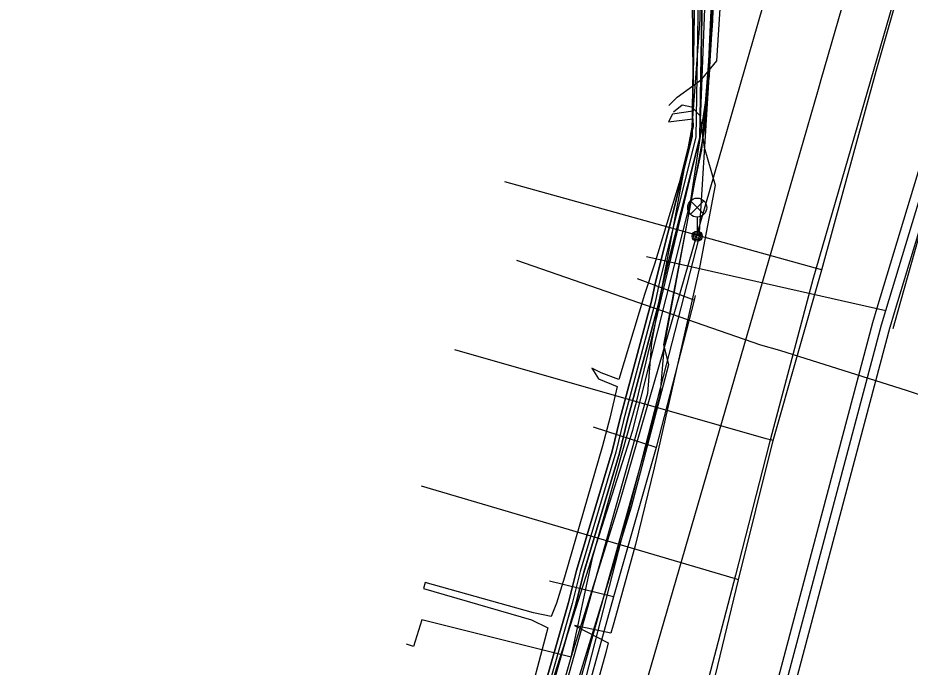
# Model space of a CAD drawing. Extents: x -595540 to -593988, y -1160850 to -1159202.
# Drawn here: x -595468.56 to -595433.3, y -1159256.53 to -1159230.9 of the extents above; entities that cross this region are included whole.
import ezdxf

# ---------------------------------------------------------------- set-up
doc = ezdxf.new("R2010")
doc.units = 0
for name, color, linetype in [('BKOM_kabel koordinační_optický', 7, 'Continuous'), ('BVK-JEDNOTNA_trasa sítě', 7, 'Continuous'), ('BVK-JEDNOTNA_trasa sítě obvodem', 7, 'Continuous'), ('BVK-KANALIZACE_ vyřazená trasa sítě', 7, 'Continuous'), ('BVK-VODOVOD_trasa sítě', 7, 'Continuous'), ('BVK-VODOVOD_trasa zrušené sítě', 7, 'Continuous'), ('CETIN_kabel podzemní', 7, 'Continuous'), ('DPMB_kabel', 7, 'Continuous'), ('DPMB_kyneta', 7, 'Continuous'), ('DPMB_trolejové vedení-nosné lano', 7, 'Continuous'), ('EON-NN_kabel', 7, 'Continuous'), ('EON-NN_kabel zrušené sítě', 7, 'Continuous'), ('EON-VN_kabel', 7, 'Continuous'), ('INNOGY-STL_trasa sítě', 7, 'Continuous'), ('JEDNOTNA_trasa neprovozované sítě', 7, 'Continuous'), ('TSB_kabel VO', 7, 'Continuous'), ('TSB_lampy VO', 7, 'Continuous')]:
    doc.layers.add(name, color=color, linetype=linetype)

msp = doc.modelspace()

# ---------------------------------------------------------------- linework, layer by layer
at = {"layer": 'BKOM_kabel koordinační_optický'}
msp.add_lwpolyline([(-595468.372, -1159310.1), (-595466.512, -1159308.541), (-595464.596, -1159303.933), (-595458.812, -1159300.629), (-595457.757, -1159296.569), (-595456.174, -1159291.007), (-595454.888, -1159286.682), (-595451.328, -1159274.192), (-595448.094, -1159263.275), (-595446.958, -1159258.813), (-595444.319, -1159250.202), (-595442.845, -1159244.588), (-595443.034, -1159243.807), (-595442.081, -1159238.814), (-595441.238, -1159233.204), (-595440.997, -1159227.493), (-595441.105, -1159221.887), (-595441.431, -1159217.979), (-595444.49, -1159213.86), (-595445.45, -1159211.68), (-595446.44, -1159210.83)], dxfattribs=at)
at = {"layer": 'BVK-JEDNOTNA_trasa sítě'}
for points in [[(-595434.44, -1159243.02), (-595434.27, -1159242.45), (-595429.62, -1159227.11), (-595428.051, -1159221.962), (-595426.08, -1159215.43), (-595424.72, -1159210.97), (-595422.65, -1159204.13)], [(-595442.674, -1159273.73), (-595442.322, -1159272.491), (-595441.609, -1159269.985), (-595434.44, -1159243.02)]]:
    msp.add_lwpolyline(points, dxfattribs=at)
at = {"layer": 'BVK-JEDNOTNA_trasa sítě obvodem'}
for points in [[(-595434.775, -1159242.92), (-595434.605, -1159242.349), (-595429.955, -1159227.008), (-595428.385, -1159221.86), (-595426.415, -1159215.328), (-595425.055, -1159210.868), (-595423.016, -1159204.13)], [(-595422.285, -1159204.13), (-595424.385, -1159211.072), (-595425.745, -1159215.532), (-595427.716, -1159222.063), (-595429.285, -1159227.212), (-595433.935, -1159242.551), (-595434.105, -1159243.12)], [(-595443.011, -1159273.634), (-595442.658, -1159272.396), (-595441.947, -1159269.892), (-595434.778, -1159242.93)], [(-595434.102, -1159243.11), (-595441.272, -1159270.078), (-595441.985, -1159272.587), (-595442.337, -1159273.826)]]:
    msp.add_lwpolyline(points, dxfattribs=at)
at = {"layer": 'BVK-KANALIZACE_ vyřazená trasa sítě'}
msp.add_lwpolyline([(-595433.982, -1159243.168), (-595433.675, -1159242.086), (-595432.824, -1159239.094), (-595432.539, -1159238.093), (-595432.491, -1159237.922), (-595432.217, -1159236.96), (-595431.198, -1159233.377), (-595430.426, -1159230.661), (-595428.266, -1159223.067)], dxfattribs=at)
at = {"layer": 'BVK-VODOVOD_trasa sítě'}
for points in [[(-595453.04, -1159301.13), (-595451.88, -1159297.08), (-595450.59, -1159292.27), (-595450.32, -1159291.29), (-595448.76, -1159285.46), (-595448.06, -1159282.65), (-595445.49, -1159273.47), (-595443.87, -1159268.01), (-595442.23, -1159262.2), (-595441.81, -1159260.23), (-595440.09, -1159253.08), (-595438.72, -1159247.59), (-595436.8, -1159240.85), (-595434.65, -1159233.01), (-595432.85, -1159226.69), (-595431.36, -1159221.22)], [(-595436.8, -1159240.85), (-595437.05, -1159240.78), (-595449.314, -1159237.369)], [(-595438.72, -1159247.59), (-595438.99, -1159247.52), (-595451.289, -1159244.002)], [(-595440.09, -1159253.08), (-595440.21, -1159253.05), (-595452.609, -1159249.382)]]:
    msp.add_lwpolyline(points, dxfattribs=at)
at = {"layer": 'BVK-VODOVOD_trasa zrušené sítě'}
msp.add_lwpolyline([(-595430.85, -1159219.53), (-595432.97, -1159226.835), (-595437.147, -1159241.232), (-595438.872, -1159247.72), (-595440.206, -1159252.907), (-595442.099, -1159260.146), (-595445.819, -1159273.309), (-595448.184, -1159282.59), (-595450.712, -1159292.245), (-595453.04, -1159301.13)], dxfattribs=at)
at = {"layer": 'CETIN_kabel podzemní'}
for points in [[(-595446.693, -1159256.138), (-595445.848, -1159252.163), (-595444.117, -1159246.072), (-595441.61, -1159235.642), (-595441.214, -1159225.443), (-595442.191, -1159224.447)], [(-595439.32, -1159231.15), (-595438, -1159226.57)], [(-595446.693, -1159256.138), (-595444.77, -1159250), (-595439.32, -1159231.15)], [(-595446.693, -1159256.138), (-595452.603, -1159254.661), (-595452.922, -1159255.714), (-595453.209, -1159255.627)], [(-595456.1, -1159289.16), (-595446.693, -1159256.138)]]:
    msp.add_lwpolyline(points, dxfattribs=at)
at = {"layer": 'DPMB_kabel'}
for points in [[(-595448.045, -1159258.313), (-595446.804, -1159253.981), (-595446.485, -1159252.71), (-595445.075, -1159248.001), (-595444.775, -1159246.752), (-595443.524, -1159242.087), (-595443.366, -1159241.337), (-595441.924, -1159235.592), (-595441.905, -1159234.473), (-595441.749, -1159225.207), (-595442.02, -1159221.599), (-595442.744, -1159217.995), (-595444.018, -1159214.798), (-595446.485, -1159213.532), (-595448.497, -1159211.728), (-595448.601, -1159209.101), (-595448.276, -1159208.854), (-595447.53, -1159208.684), (-595444.649, -1159204.13)], [(-595448.045, -1159258.311), (-595446.804, -1159253.981), (-595446.486, -1159252.711), (-595445.075, -1159248.001), (-595444.775, -1159246.753), (-595443.526, -1159242.085), (-595443.366, -1159241.336), (-595441.92, -1159235.59), (-595441.75, -1159225.204), (-595442.019, -1159221.59), (-595442.744, -1159217.993), (-595444.018, -1159214.798), (-595446.486, -1159213.535), (-595448.497, -1159211.729), (-595448.601, -1159209.088), (-595448.272, -1159208.857), (-595448.419, -1159207.976), (-595446.114, -1159204.13)], [(-595446.114, -1159204.13), (-595448.419, -1159207.976), (-595448.272, -1159208.857), (-595448.601, -1159209.088), (-595448.497, -1159211.729), (-595446.486, -1159213.535), (-595444.018, -1159214.798), (-595442.744, -1159217.993), (-595442.019, -1159221.59), (-595441.75, -1159225.204), (-595441.92, -1159235.59), (-595443.366, -1159241.336), (-595443.526, -1159242.085), (-595444.775, -1159246.753), (-595445.075, -1159248.001), (-595446.486, -1159252.711), (-595446.804, -1159253.981), (-595448.045, -1159258.311)], [(-595448.045, -1159258.313), (-595446.804, -1159253.981), (-595446.485, -1159252.71), (-595445.075, -1159248.001), (-595444.775, -1159246.752), (-595443.524, -1159242.087), (-595443.366, -1159241.337), (-595441.924, -1159235.592), (-595441.905, -1159234.473), (-595441.749, -1159225.207), (-595442.02, -1159221.599), (-595442.744, -1159217.995), (-595444.018, -1159214.798), (-595446.485, -1159213.532), (-595448.497, -1159211.728), (-595448.601, -1159209.101), (-595448.276, -1159208.854), (-595447.53, -1159208.684), (-595444.649, -1159204.13)], [(-595446.114, -1159204.13), (-595448.419, -1159207.976), (-595448.272, -1159208.857), (-595448.601, -1159209.088), (-595448.497, -1159211.729), (-595446.486, -1159213.535), (-595444.018, -1159214.798), (-595442.744, -1159217.993), (-595442.019, -1159221.59), (-595441.75, -1159225.204), (-595441.92, -1159235.59), (-595443.366, -1159241.336), (-595443.526, -1159242.085), (-595444.775, -1159246.753), (-595445.075, -1159248.001), (-595446.486, -1159252.711), (-595446.804, -1159253.981), (-595448.045, -1159258.311)], [(-595444.775, -1159246.753), (-595443.526, -1159242.085), (-595443.366, -1159241.336), (-595441.92, -1159235.59), (-595441.75, -1159225.204), (-595442.019, -1159221.59), (-595442.744, -1159217.993), (-595444.018, -1159214.798), (-595446.486, -1159213.535), (-595448.497, -1159211.729), (-595448.601, -1159209.088), (-595448.272, -1159208.857), (-595448.419, -1159207.976), (-595446.114, -1159204.13)], [(-595444.775, -1159246.753), (-595443.526, -1159242.085), (-595443.366, -1159241.336), (-595441.92, -1159235.59), (-595441.75, -1159225.204), (-595442.019, -1159221.59), (-595442.744, -1159217.993), (-595444.018, -1159214.798), (-595446.486, -1159213.535), (-595448.497, -1159211.729), (-595448.601, -1159209.088), (-595448.272, -1159208.857), (-595448.419, -1159207.976), (-595446.114, -1159204.13)], [(-595448.045, -1159258.311), (-595446.804, -1159253.981), (-595446.486, -1159252.711), (-595445.075, -1159248.001), (-595444.775, -1159246.753), (-595443.526, -1159242.085), (-595443.366, -1159241.336), (-595441.92, -1159235.59), (-595441.75, -1159225.204), (-595442.019, -1159221.59), (-595442.744, -1159217.993), (-595444.018, -1159214.798), (-595446.486, -1159213.535), (-595448.497, -1159211.729), (-595448.601, -1159209.088), (-595448.272, -1159208.857), (-595448.419, -1159207.976), (-595446.114, -1159204.13)], [(-595447.755, -1159258.387), (-595446.513, -1159254.055), (-595446.194, -1159252.787), (-595445.725, -1159251.227), (-595444.787, -1159248.078), (-595444.485, -1159246.825), (-595443.232, -1159242.155), (-595443.074, -1159241.407), (-595441.619, -1159235.63), (-595441.45, -1159225.196), (-595441.721, -1159221.551), (-595442.455, -1159217.908), (-595443.782, -1159214.582), (-595446.314, -1159213.285), (-595448.202, -1159211.591), (-595448.295, -1159209.24), (-595448.022, -1159209.049), (-595447.988, -1159209.057), (-595447.338, -1159208.961), (-595444.286, -1159204.13)], [(-595445.764, -1159204.13), (-595448.105, -1159208.036), (-595447.961, -1159208.901), (-595448.023, -1159209.049), (-595448.295, -1159209.24), (-595448.203, -1159211.591), (-595446.314, -1159213.285), (-595443.782, -1159214.582), (-595442.456, -1159217.907), (-595441.721, -1159221.55), (-595441.45, -1159225.196), (-595441.62, -1159235.63), (-595443.074, -1159241.404), (-595443.234, -1159242.155), (-595444.485, -1159246.827), (-595444.785, -1159248.079), (-595446.196, -1159252.791), (-595446.514, -1159254.059), (-595447.755, -1159258.387)], [(-595445.764, -1159204.13), (-595448.105, -1159208.036), (-595447.961, -1159208.901), (-595448.023, -1159209.049), (-595448.295, -1159209.24), (-595448.203, -1159211.591), (-595446.314, -1159213.285), (-595443.782, -1159214.582), (-595442.456, -1159217.907), (-595441.721, -1159221.55), (-595441.45, -1159225.196), (-595441.62, -1159235.63), (-595443.074, -1159241.404), (-595443.234, -1159242.155), (-595444.485, -1159246.827), (-595444.785, -1159248.079), (-595446.196, -1159252.791), (-595446.514, -1159254.059), (-595447.755, -1159258.387)], [(-595447.755, -1159258.387), (-595446.514, -1159254.059), (-595446.196, -1159252.791), (-595444.785, -1159248.079), (-595444.485, -1159246.827), (-595443.234, -1159242.155), (-595443.074, -1159241.404), (-595441.62, -1159235.63), (-595441.45, -1159225.196), (-595441.721, -1159221.55), (-595442.456, -1159217.907), (-595443.782, -1159214.582), (-595446.314, -1159213.285), (-595448.203, -1159211.591), (-595448.295, -1159209.24), (-595448.023, -1159209.049), (-595447.961, -1159208.901), (-595448.105, -1159208.036), (-595445.764, -1159204.13)], [(-595447.755, -1159258.387), (-595446.514, -1159254.059), (-595446.196, -1159252.791), (-595444.785, -1159248.079), (-595444.485, -1159246.827), (-595443.234, -1159242.155), (-595443.074, -1159241.404), (-595441.62, -1159235.63), (-595441.45, -1159225.196), (-595441.721, -1159221.55), (-595442.456, -1159217.907), (-595443.782, -1159214.582), (-595446.314, -1159213.285), (-595448.203, -1159211.591), (-595448.295, -1159209.24), (-595448.023, -1159209.049), (-595447.961, -1159208.901), (-595448.105, -1159208.036), (-595445.764, -1159204.13)], [(-595472.406, -1159334.991), (-595464.876, -1159308.793), (-595463.735, -1159305.181), (-595463.152, -1159304.435), (-595462.679, -1159304.042), (-595460.075, -1159300.902), (-595458.014, -1159293.747), (-595457.895, -1159293.178), (-595455.016, -1159283.891), (-595453.177, -1159277.152), (-595451.514, -1159271.426), (-595451.394, -1159270.847), (-595448.035, -1159259.57), (-595447.755, -1159258.387), (-595446.514, -1159254.059), (-595446.196, -1159252.791), (-595444.785, -1159248.079), (-595444.485, -1159246.827), (-595443.234, -1159242.155), (-595443.074, -1159241.404), (-595441.62, -1159235.63), (-595441.45, -1159225.196), (-595441.721, -1159221.55)], [(-595472.406, -1159334.991), (-595464.876, -1159308.793), (-595463.735, -1159305.181), (-595463.152, -1159304.435), (-595462.679, -1159304.042), (-595460.075, -1159300.902), (-595458.014, -1159293.747), (-595457.895, -1159293.178), (-595455.016, -1159283.891), (-595453.177, -1159277.152), (-595451.514, -1159271.426), (-595451.394, -1159270.847), (-595448.035, -1159259.57), (-595447.755, -1159258.387), (-595446.514, -1159254.059), (-595446.196, -1159252.791), (-595444.785, -1159248.079), (-595444.485, -1159246.827), (-595443.234, -1159242.155), (-595443.074, -1159241.404), (-595441.62, -1159235.63), (-595441.45, -1159225.196), (-595441.721, -1159221.55)], [(-595472.406, -1159334.991), (-595464.876, -1159308.793), (-595463.735, -1159305.181), (-595463.152, -1159304.435), (-595462.679, -1159304.042), (-595460.075, -1159300.902), (-595458.014, -1159293.747), (-595457.895, -1159293.178), (-595455.016, -1159283.891), (-595453.177, -1159277.152), (-595451.514, -1159271.426), (-595451.394, -1159270.847), (-595448.035, -1159259.57), (-595447.755, -1159258.387), (-595446.514, -1159254.059), (-595446.196, -1159252.791), (-595444.785, -1159248.079), (-595444.485, -1159246.827), (-595443.234, -1159242.155), (-595443.074, -1159241.404), (-595441.62, -1159235.63), (-595441.45, -1159225.196), (-595441.721, -1159221.55)], [(-595472.694, -1159334.909), (-595465.164, -1159308.707), (-595464.005, -1159305.039), (-595463.368, -1159304.225), (-595462.893, -1159303.83), (-595460.345, -1159300.758), (-595458.306, -1159293.675), (-595458.185, -1159293.102), (-595455.304, -1159283.807), (-595453.465, -1159277.07), (-595451.806, -1159271.354), (-595451.686, -1159270.773), (-595448.325, -1159259.492), (-595448.045, -1159258.311), (-595446.804, -1159253.981), (-595446.486, -1159252.711), (-595445.075, -1159248.001), (-595444.775, -1159246.753)], [(-595472.694, -1159334.909), (-595465.164, -1159308.707), (-595464.005, -1159305.039), (-595463.368, -1159304.225), (-595462.893, -1159303.83), (-595460.345, -1159300.758), (-595458.306, -1159293.675), (-595458.185, -1159293.102), (-595455.304, -1159283.807), (-595453.465, -1159277.07), (-595451.806, -1159271.354), (-595451.686, -1159270.773), (-595448.325, -1159259.492), (-595448.045, -1159258.311), (-595446.804, -1159253.981), (-595446.486, -1159252.711), (-595445.075, -1159248.001), (-595444.775, -1159246.753)]]:
    msp.add_lwpolyline(points, dxfattribs=at)
at = {"layer": 'DPMB_kyneta'}
msp.add_lwpolyline([(-595445.939, -1159204.13), (-595448.262, -1159208.006), (-595448.109, -1159208.926), (-595448.448, -1159209.164), (-595448.35, -1159211.66), (-595446.4, -1159213.41), (-595443.9, -1159214.69), (-595442.6, -1159217.95), (-595441.87, -1159221.57), (-595441.6, -1159225.2), (-595441.77, -1159235.61), (-595443.22, -1159241.37), (-595443.38, -1159242.12), (-595444.63, -1159246.79), (-595444.93, -1159248.04), (-595446.341, -1159252.751), (-595446.659, -1159254.02), (-595447.9, -1159258.349)], dxfattribs=at)
at = {"layer": 'DPMB_trolejové vedení-nosné lano'}
msp.add_lwpolyline([(-595448.852, -1159240.467), (-595439.214, -1159243.807), (-595438.47, -1159244.022), (-595433.424, -1159245.608), (-595432.835, -1159245.802), (-595429.152, -1159247.074)], dxfattribs=at)
at = {"layer": 'EON-NN_kabel'}
msp.add_lwpolyline([(-595442.013, -1159225.125), (-595441.905, -1159231.311), (-595441.894, -1159233.58), (-595441.89, -1159234.47), (-595441.889, -1159234.588), (-595442.696, -1159234.7), (-595442.858, -1159235.008), (-595441.886, -1159234.882), (-595441.878, -1159235.203), (-595442.428, -1159237.415), (-595443.407, -1159240.624), (-595443.804, -1159241.826), (-595444.813, -1159245.176), (-595445.516, -1159244.909), (-595445.888, -1159244.725), (-595445.613, -1159245.149), (-595444.876, -1159245.45), (-595445.174, -1159246.705), (-595445.463, -1159247.79), (-595446.959, -1159252.984), (-595447.282, -1159254.004), (-595447.483, -1159254.531), (-595448.188, -1159254.391), (-595452.469, -1159253.194), (-595452.534, -1159253.432), (-595448.265, -1159254.664), (-595447.622, -1159254.983), (-595448.561, -1159258.503)], dxfattribs=at)
at = {"layer": 'EON-NN_kabel zrušené sítě'}
for points in [[(-595442.841, -1159234.365), (-595442.504, -1159234.029), (-595441.894, -1159233.58), (-595441.533, -1159233.315), (-595440.939, -1159232.598), (-595440.734, -1159229.288)], [(-595442.66, -1159234.616), (-595442.315, -1159234.327), (-595441.946, -1159234.413), (-595441.89, -1159234.47), (-595441.61, -1159234.754), (-595441.448, -1159236.005), (-595441.014, -1159237.505), (-595441.62, -1159240.686), (-595443.425, -1159248.664)], [(-595443.425, -1159248.664), (-595444.162, -1159251.686), (-595445.015, -1159254.784)], [(-595445.015, -1159254.784), (-595445.127, -1159255.192), (-595446.563, -1159254.883), (-595445.233, -1159255.577), (-595445.335, -1159255.948)], [(-595445.335, -1159255.948), (-595446.28, -1159259.378), (-595448.2, -1159266.063), (-595450.762, -1159275.056)]]:
    msp.add_lwpolyline(points, dxfattribs=at)
at = {"layer": 'EON-VN_kabel'}
msp.add_lwpolyline([(-595463.99, -1159311.758), (-595460.483, -1159302.289), (-595457.629, -1159293.261), (-595454.07, -1159281.924), (-595451.128, -1159271.484), (-595447.546, -1159257.433), (-595444.259, -1159247.172), (-595441.953, -1159238.056), (-595441.531, -1159236.107), (-595441.256, -1159232.604), (-595440.926, -1159225.417), (-595441.011, -1159224.699), (-595441.558, -1159224.051), (-595442.167, -1159223.707), (-595448.273, -1159222.569), (-595457.981, -1159219.603), (-595469.174, -1159216.295), (-595477.561, -1159214.06), (-595485.749, -1159211.502), (-595493.748, -1159209.224), (-595501.394, -1159206.88)], dxfattribs=at)
at = {"layer": 'INNOGY-STL_trasa sítě'}
for points in [[(-595457.24, -1159303.77), (-595451.02, -1159282.79), (-595448.64, -1159274.03), (-595437.8, -1159236.71), (-595436.93, -1159233.72), (-595436.82, -1159233.33), (-595433.76, -1159222.78)], [(-595441.84, -1159242.04), (-595444.08, -1159241.2)], [(-595441.8, -1159241.86), (-595441.84, -1159242.04), (-595443.34, -1159247.86), (-595445.02, -1159253.76), (-595446.56, -1159259.31), (-595449.13, -1159267.64), (-595450.83, -1159267.45), (-595451.39, -1159269.86), (-595449.8, -1159270.24), (-595450.25, -1159271.93), (-595451.76, -1159277.42), (-595452.99, -1159281.68), (-595453.26, -1159281.88), (-595453.32, -1159282.13), (-595453.11, -1159282.2), (-595451.02, -1159282.79)], [(-595443.34, -1159247.86), (-595445.81, -1159247.06)], [(-595445.02, -1159253.76), (-595447.55, -1159253.14)]]:
    msp.add_lwpolyline(points, dxfattribs=at)
at = {"layer": 'JEDNOTNA_trasa neprovozované sítě'}
msp.add_line((-595443.726, -1159240.322), (-595434.27, -1159242.45), dxfattribs=at)
at = {"layer": 'TSB_kabel VO'}
for points in [[(-595449.193, -1159268.903), (-595441.644, -1159239.588), (-595440.94, -1159228.34), (-595441.28, -1159216.63), (-595442.95, -1159209.26), (-595444.025, -1159204.13)], [(-595455.794, -1159208.252), (-595455.98, -1159208.51), (-595456.06, -1159208.86), (-595455.52, -1159209.77), (-595455.12, -1159211.38), (-595447.65, -1159214.01), (-595445.15, -1159214.69), (-595443.73, -1159215.55), (-595442.4, -1159217.22), (-595441.96, -1159218.56), (-595441.5, -1159224.37), (-595441.61, -1159230.97), (-595441.93, -1159235.22), (-595443.52, -1159243.71), (-595443.68, -1159245.73), (-595449.2, -1159265.39), (-595454.1, -1159282.55), (-595456.81, -1159291.41), (-595458.88, -1159299.65), (-595460.3, -1159303.87), (-595459.86, -1159304.58)], [(-595455.408, -1159208.381), (-595455.51, -1159208.66), (-595455.53, -1159208.83), (-595455.08, -1159209.55), (-595454.73, -1159210.98), (-595447.52, -1159213.51), (-595444.92, -1159214.26), (-595443.37, -1159215.2), (-595441.96, -1159216.95), (-595441.46, -1159218.49), (-595440.98, -1159224.35), (-595441.11, -1159231.02), (-595441.43, -1159235.27), (-595443.03, -1159243.82), (-595443.19, -1159245.83), (-595448.71, -1159265.51), (-595453.61, -1159282.67), (-595456.32, -1159291.54), (-595458.4, -1159299.8), (-595459.81, -1159304.01), (-595459.86, -1159304.58)]]:
    msp.add_lwpolyline(points, dxfattribs=at)
at = {"layer": 'TSB_lampy VO'}
for p, q in [((-595441.982, -1159238.655), (-595441.452, -1159238.125)), ((-595441.982, -1159238.125), (-595441.452, -1159238.655)), ((-595441.982, -1159238.655), (-595441.452, -1159238.125)), ((-595441.982, -1159238.125), (-595441.452, -1159238.655)), ((-595441.717, -1159238.765), (-595441.717, -1159239.515)), ((-595441.717, -1159238.765), (-595441.717, -1159239.515))]:
    msp.add_line(p, q, dxfattribs=at)
for centre, radius in [((-595441.717, -1159238.39), 0.375), ((-595441.717, -1159238.39), 0.375), ((-595441.717, -1159239.515), 0.2), ((-595441.717, -1159239.515), 0.2), ((-595441.717, -1159239.515), 0.145), ((-595441.717, -1159239.515), 0.145), ((-595441.717, -1159239.515), 0.0876), ((-595441.717, -1159239.515), 0.0876)]:
    msp.add_circle(centre, radius, dxfattribs=at)

doc.saveas('drawing.dxf')
